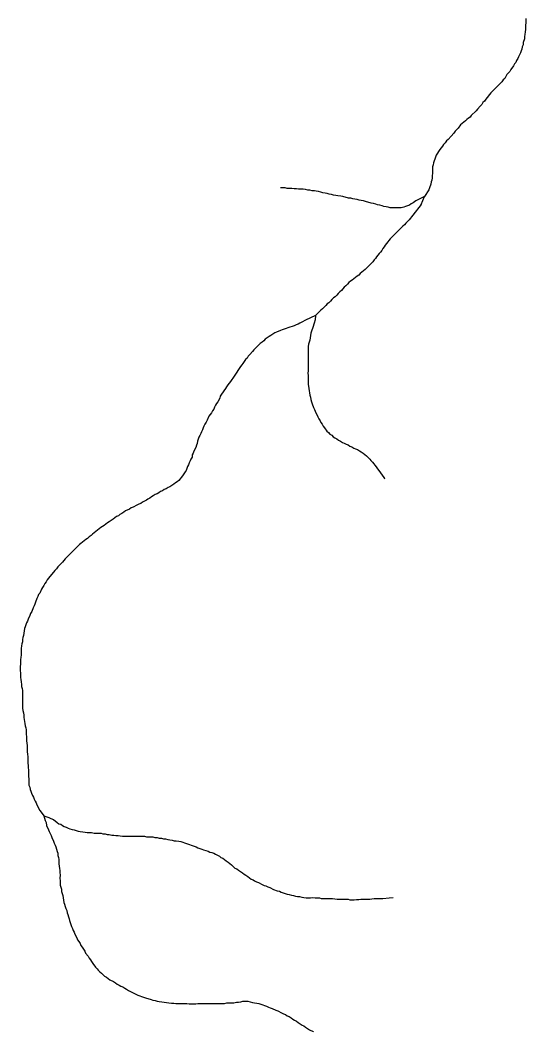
# Model space of a CAD drawing. Extents: x 652.3 to 678, y 7316.9 to 7344.9.
# Drawn here: x 658.222 to 659.5, y 7320.034 to 7322.592 of the extents above; entities that cross this region are included whole.
import ezdxf

# ---------------------------------------------------------------- set-up
doc = ezdxf.new("R2010")
doc.units = 0
doc.header["$LTSCALE"] = 0.032
doc.layers.add('7', color=7, linetype='Continuous', lineweight=25)

msp = doc.modelspace()

# ---------------------------------------------------------------- linework, layer by layer
at = {"layer": '7'}
msp.add_line((659.2353, 7322.1264), (659.2441, 7322.1463), dxfattribs=at)
for points in [[(659.5003, 7322.5966), (659.5003, 7322.5855), (659.4995, 7322.5799), (659.4995, 7322.5688), (659.4987, 7322.5632), (659.4979, 7322.5568), (659.4971, 7322.5513), (659.4971, 7322.5457), (659.4939, 7322.5362), (659.4939, 7322.5306), (659.4915, 7322.525), (659.4907, 7322.5194), (659.4884, 7322.5147), (659.4868, 7322.5099), (659.4844, 7322.5051), (659.482, 7322.5003), (659.4804, 7322.4956), (659.4772, 7322.4908), (659.4748, 7322.486), (659.4716, 7322.482), (659.4693, 7322.4773), (659.4629, 7322.4677), (659.4597, 7322.4629), (659.4557, 7322.459), (659.4526, 7322.455), (659.4502, 7322.4502), (659.447, 7322.4454), (659.443, 7322.4415), (659.4398, 7322.4367), (659.4279, 7322.4248), (659.4239, 7322.4208), (659.412, 7322.4088), (659.3992, 7322.3929), (659.3961, 7322.3882), (659.3921, 7322.3842), (659.3889, 7322.3794), (659.3849, 7322.3754), (659.3786, 7322.3675), (659.3746, 7322.3635), (659.3626, 7322.3516), (659.3595, 7322.3476), (659.3555, 7322.3444), (659.3515, 7322.3412), (659.3475, 7322.338), (659.3435, 7322.3348), (659.3396, 7322.3317), (659.3356, 7322.3277), (659.3292, 7322.3197), (659.3213, 7322.3118), (659.3181, 7322.307), (659.3117, 7322.299), (659.3038, 7322.2911), (659.2998, 7322.2871), (659.2966, 7322.2823), (659.2926, 7322.2783), (659.2894, 7322.2744), (659.2863, 7322.2696), (659.2831, 7322.2656), (659.2735, 7322.2513), (659.2719, 7322.2465), (659.2672, 7322.2322), (659.2664, 7322.2266), (659.2648, 7322.2219), (659.264, 7322.2163), (659.264, 7322.2051), (659.2632, 7322.1996), (659.2632, 7322.194), (659.2624, 7322.1884), (659.2608, 7322.1837), (659.26, 7322.1781), (659.2568, 7322.1685), (659.2552, 7322.1638), (659.2441, 7322.1463)], [(659.2441, 7322.1463), (659.2226, 7322.1359), (659.2154, 7322.1304), (659.2107, 7322.128), (659.2059, 7322.1248), (659.2011, 7322.1232), (659.1963, 7322.1216), (659.1916, 7322.12), (659.1852, 7322.1184), (659.1574, 7322.1184), (659.1526, 7322.12), (659.147, 7322.1208), (659.1414, 7322.1216), (659.1367, 7322.1232), (659.1311, 7322.1248), (659.1255, 7322.1256), (659.1207, 7322.1272), (659.1152, 7322.1288), (659.1096, 7322.1296), (659.0953, 7322.1343), (659.0897, 7322.1359), (659.0841, 7322.1367), (659.0786, 7322.1375), (659.0738, 7322.1391), (659.0682, 7322.1399), (659.0627, 7322.1407), (659.0579, 7322.1423), (659.0523, 7322.1423), (659.038, 7322.1471), (659.0324, 7322.1479), (659.0253, 7322.1487), (659.0197, 7322.1494), (659.0141, 7322.1502), (659.0086, 7322.1518), (659.003, 7322.1526), (658.9982, 7322.1542), (658.9926, 7322.155), (658.9871, 7322.1558), (658.9823, 7322.1574), (658.9759, 7322.159), (658.9704, 7322.1598), (658.9656, 7322.1614), (658.96, 7322.1614), (658.9545, 7322.163), (658.9489, 7322.163), (658.9433, 7322.1646), (658.9369, 7322.1654), (658.9258, 7322.1654), (658.9202, 7322.1662), (658.9147, 7322.1662), (658.9083, 7322.167), (658.8972, 7322.167), (658.8916, 7322.1685), (658.8801, 7322.1685)], [(659.2353, 7322.1264), (659.2146, 7322.0993), (659.2051, 7322.0874), (659.2011, 7322.0834), (659.1971, 7322.0794), (659.1932, 7322.0754), (659.1892, 7322.0715), (659.1852, 7322.0675), (659.1812, 7322.0635), (659.1772, 7322.0595), (659.1733, 7322.0556), (659.1693, 7322.0516), (659.1653, 7322.0476), (659.1613, 7322.0436), (659.1574, 7322.0396), (659.1542, 7322.0357), (659.151, 7322.0317), (659.1478, 7322.0277), (659.1446, 7322.0237), (659.1422, 7322.019), (659.1391, 7322.015), (659.1359, 7322.0102), (659.1327, 7322.0062), (659.1295, 7322.0022), (659.1263, 7321.9983), (659.1231, 7321.9943), (659.12, 7321.9903), (659.1168, 7321.9863), (659.1136, 7321.9816), (659.1096, 7321.9776), (659.1056, 7321.9736), (659.1017, 7321.9696), (659.0977, 7321.9656), (659.0937, 7321.9617), (659.0897, 7321.9585), (659.0857, 7321.9553), (659.0818, 7321.9521), (659.0778, 7321.9481), (659.0738, 7321.945), (659.0698, 7321.9418), (659.0658, 7321.9386), (659.0611, 7321.9354), (659.0571, 7321.9322), (659.0531, 7321.929), (659.0491, 7321.9251), (659.0452, 7321.9211), (659.0412, 7321.9171), (659.0372, 7321.9131), (659.034, 7321.9091), (659.03, 7321.9052), (659.0261, 7321.9012), (659.0221, 7321.8972), (659.0181, 7321.8932), (659.0141, 7321.8901), (659.0101, 7321.8861), (659.0062, 7321.8821), (659.0022, 7321.8781), (658.9982, 7321.8749), (658.9942, 7321.871), (658.9903, 7321.867), (658.9863, 7321.863), (658.9823, 7321.859), (658.9688, 7321.8455)], [(658.9688, 7321.8455), (658.9433, 7321.8336), (658.9338, 7321.8288), (658.929, 7321.8264), (658.9242, 7321.824), (658.9194, 7321.8224), (658.9147, 7321.8192), (658.9091, 7321.8176), (658.9035, 7321.8161), (658.8892, 7321.8113), (658.8844, 7321.8097), (658.8797, 7321.8081), (658.8701, 7321.8033), (658.8653, 7321.8017), (658.8606, 7321.7985), (658.8558, 7321.7954), (658.851, 7321.7922), (658.8462, 7321.789), (658.8415, 7321.7858), (658.8375, 7321.7818), (658.8335, 7321.7779), (658.8287, 7321.7747), (658.8168, 7321.7627), (658.8128, 7321.7588), (658.8088, 7321.7548), (658.8025, 7321.7468), (658.7985, 7321.7429), (658.7953, 7321.7381), (658.7913, 7321.7341), (658.7882, 7321.7293), (658.785, 7321.7246), (658.7818, 7321.7206), (658.7786, 7321.7166), (658.7754, 7321.7118), (658.7659, 7321.6975), (658.7627, 7321.6927), (658.7531, 7321.6784), (658.7468, 7321.6704), (658.7436, 7321.6657), (658.7404, 7321.6609), (658.7309, 7321.6466), (658.7277, 7321.6418), (658.7261, 7321.637), (658.7213, 7321.6275), (658.7181, 7321.6235), (658.7157, 7321.6187), (658.7134, 7321.6139), (658.711, 7321.6092), (658.7078, 7321.6044), (658.7054, 7321.5996), (658.7022, 7321.5956), (658.699, 7321.5909), (658.6943, 7321.5813), (658.6919, 7321.5758), (658.6887, 7321.571), (658.6863, 7321.5662), (658.6847, 7321.5614), (658.6823, 7321.5567), (658.6799, 7321.5519), (658.6783, 7321.5471), (658.676, 7321.5423), (658.6736, 7321.5376), (658.672, 7321.5328), (658.6696, 7321.528), (658.6688, 7321.5224), (658.6672, 7321.5177), (658.6656, 7321.5121), (658.6608, 7321.5026), (658.6593, 7321.4978), (658.6569, 7321.493), (658.6561, 7321.4874), (658.6529, 7321.4827), (658.6513, 7321.4779), (658.6489, 7321.4731), (658.6473, 7321.4683), (658.6449, 7321.4636), (658.6417, 7321.454), (658.6386, 7321.45), (658.6322, 7321.4405), (658.6226, 7321.4286), (658.6187, 7321.4254), (658.6147, 7321.4222), (658.6099, 7321.419), (658.6051, 7321.4158), (658.6004, 7321.4126), (658.5956, 7321.4103), (658.5908, 7321.4071), (658.586, 7321.4055), (658.5813, 7321.4023), (658.5765, 7321.4007), (658.5725, 7321.3975), (658.5677, 7321.3943), (658.563, 7321.3927), (658.5582, 7321.3896), (658.5534, 7321.3872), (658.5494, 7321.384), (658.5447, 7321.3816), (658.5407, 7321.3784), (658.5311, 7321.3737), (658.5264, 7321.3705), (658.5216, 7321.3689)], [(658.9688, 7321.8455), (658.9672, 7321.8344), (658.9648, 7321.8264), (658.9616, 7321.8153), (658.9584, 7321.8057), (658.9568, 7321.8009), (658.956, 7321.7954), (658.9552, 7321.789), (658.9537, 7321.7834), (658.9521, 7321.7779), (658.9505, 7321.7731), (658.9497, 7321.7675), (658.9497, 7321.7055), (658.9489, 7321.6999), (658.9497, 7321.6943), (658.9497, 7321.672), (658.9513, 7321.6609), (658.9521, 7321.6553), (658.9529, 7321.6498), (658.9545, 7321.6442), (658.956, 7321.6394), (658.9568, 7321.633), (658.9584, 7321.6275), (658.96, 7321.6227), (658.9632, 7321.6132), (658.9656, 7321.6084), (658.9672, 7321.6036), (658.9743, 7321.5893), (658.9767, 7321.5845), (658.9799, 7321.5797), (658.9823, 7321.575), (658.9855, 7321.571), (658.9879, 7321.5662), (658.9911, 7321.5614), (658.9974, 7321.5535), (659.0014, 7321.5495), (659.0046, 7321.5455), (659.0094, 7321.5431), (659.0133, 7321.5392), (659.0173, 7321.536), (659.0221, 7321.5336), (659.0269, 7321.5304), (659.0316, 7321.528), (659.0364, 7321.5248), (659.0412, 7321.5232), (659.046, 7321.5201), (659.0507, 7321.5185), (659.0555, 7321.5153), (659.0603, 7321.5137), (659.0651, 7321.5105), (659.0698, 7321.5089), (659.0746, 7321.5065), (659.0794, 7321.5033), (659.0841, 7321.501), (659.0889, 7321.4978), (659.0929, 7321.4938), (659.0977, 7321.4906), (659.1056, 7321.4827), (659.1088, 7321.4787), (659.1128, 7321.4747), (659.1223, 7321.4628), (659.1255, 7321.458), (659.1287, 7321.454), (659.1414, 7321.4357), (659.1433, 7321.4331), (659.1435, 7321.4328)], [(658.5216, 7321.3689), (658.5168, 7321.3657), (658.5073, 7321.3609), (658.5025, 7321.3593), (658.4977, 7321.3561), (658.4882, 7321.3514), (658.4834, 7321.3482), (658.4786, 7321.345), (658.4739, 7321.3426), (658.4699, 7321.3394), (658.4651, 7321.337), (658.4611, 7321.3339), (658.4563, 7321.3307), (658.4516, 7321.3275), (658.4468, 7321.3243), (658.442, 7321.3211), (658.438, 7321.318), (658.4341, 7321.3148), (658.4293, 7321.3124), (658.4253, 7321.3092), (658.4213, 7321.306), (658.4174, 7321.3028), (658.4126, 7321.2997), (658.4086, 7321.2957), (658.4046, 7321.2925), (658.4007, 7321.2893), (658.3959, 7321.2861), (658.3919, 7321.2821), (658.3879, 7321.279), (658.3831, 7321.2758), (658.3792, 7321.2726), (658.3752, 7321.2694), (658.3712, 7321.2662), (658.3672, 7321.2623), (658.3434, 7321.2384), (658.3394, 7321.2344), (658.3354, 7321.2304), (658.3322, 7321.2257), (658.3282, 7321.2217), (658.3163, 7321.2097), (658.3131, 7321.205), (658.3091, 7321.201), (658.2932, 7321.1811), (658.2901, 7321.1771), (658.2869, 7321.1723), (658.2837, 7321.1676), (658.2813, 7321.1628), (658.2781, 7321.158), (658.2757, 7321.1532), (658.271, 7321.1437), (658.2678, 7321.1397), (658.2662, 7321.1349), (658.2638, 7321.1302), (658.2606, 7321.1206), (658.2582, 7321.1158), (658.2566, 7321.1111), (658.2542, 7321.1063), (658.2511, 7321.0968), (658.2479, 7321.092), (658.2463, 7321.0872), (658.2415, 7321.0777), (658.2399, 7321.0729), (658.2375, 7321.0681), (658.2344, 7321.0586), (658.2328, 7321.0538), (658.2312, 7321.0482), (658.2304, 7321.0426), (658.2296, 7321.0363), (658.228, 7321.0315), (658.2272, 7321.0259), (658.2272, 7321.0204), (658.2256, 7321.0156), (658.2248, 7321.01), (658.224, 7321.0037), (658.224, 7320.9869), (658.2232, 7320.9814), (658.2224, 7320.975), (658.2224, 7320.9639), (658.2216, 7320.9583), (658.2216, 7320.9472), (658.2224, 7320.9416), (658.2224, 7320.9305), (658.2232, 7320.9249), (658.224, 7320.9193), (658.2248, 7320.9129), (658.2248, 7320.9074), (658.2264, 7320.9026), (658.2272, 7320.897), (658.2272, 7320.8525), (658.228, 7320.8469), (658.2296, 7320.8405), (658.2304, 7320.835), (658.2304, 7320.8294), (658.2312, 7320.8238), (658.2328, 7320.8191), (658.2336, 7320.8135), (658.2344, 7320.8079), (658.2359, 7320.8031), (658.2367, 7320.7976), (658.2367, 7320.7864), (658.2375, 7320.7809)], [(658.2375, 7320.7809), (658.2375, 7320.7697), (658.2391, 7320.7586), (658.2391, 7320.7419), (658.2399, 7320.7363), (658.2407, 7320.7299), (658.2407, 7320.7132), (658.2415, 7320.7077), (658.2415, 7320.7021), (658.2423, 7320.6965), (658.2423, 7320.6798), (658.2431, 7320.6742), (658.2431, 7320.6575), (658.2455, 7320.6528), (658.2471, 7320.6472), (658.2487, 7320.6424), (658.2503, 7320.6376), (658.2527, 7320.6321), (658.255, 7320.6273), (658.2566, 7320.6225), (658.259, 7320.6177), (658.2622, 7320.613), (658.2638, 7320.6082), (658.271, 7320.5939), (658.2749, 7320.5899), (658.2813, 7320.5804)], [(658.2813, 7320.5804), (658.294, 7320.5764), (658.2988, 7320.5732), (658.306, 7320.5708), (658.3147, 7320.5636), (658.3195, 7320.5605), (658.3243, 7320.5589), (658.3282, 7320.5557), (658.333, 7320.5533), (658.3378, 7320.5517), (658.3426, 7320.5493), (658.3473, 7320.5477), (658.3529, 7320.5461), (658.3577, 7320.5445), (658.3633, 7320.543), (658.368, 7320.5414), (658.3736, 7320.5406), (658.38, 7320.5398), (658.3855, 7320.539), (658.3911, 7320.5382), (658.4022, 7320.5382), (658.4086, 7320.5366), (658.4261, 7320.5366), (658.4309, 7320.535), (658.4365, 7320.535), (658.4412, 7320.5334), (658.4468, 7320.5334), (658.4532, 7320.5318)], [(658.2813, 7320.5804), (658.2845, 7320.5684), (658.2869, 7320.5636), (658.2877, 7320.5557), (658.2932, 7320.5453), (658.2948, 7320.5406), (658.2972, 7320.5358), (658.2996, 7320.531), (658.3012, 7320.5254), (658.306, 7320.5159), (658.3076, 7320.5111), (658.3099, 7320.5064), (658.3115, 7320.5016), (658.3131, 7320.496), (658.3147, 7320.4904), (658.3163, 7320.4857), (658.3171, 7320.4801), (658.3187, 7320.4753), (658.3195, 7320.4697), (658.3195, 7320.4586), (658.3203, 7320.453), (658.3211, 7320.4475), (658.3219, 7320.4419), (658.3219, 7320.4363), (658.3227, 7320.4308), (658.3219, 7320.422), (658.3227, 7320.4164), (658.3227, 7320.4053), (658.3243, 7320.3997), (658.3259, 7320.395), (658.3259, 7320.3886), (658.3274, 7320.3838), (658.329, 7320.379), (658.3298, 7320.3727), (658.3314, 7320.3671), (658.3322, 7320.3615), (658.3338, 7320.3568), (658.3354, 7320.3512), (658.337, 7320.3456), (658.3394, 7320.3408), (658.3402, 7320.3353), (658.3418, 7320.3305), (658.3434, 7320.3249), (658.345, 7320.3202)], [(658.4532, 7320.5318), (658.4587, 7320.5318), (658.4635, 7320.5302), (658.4691, 7320.5302), (658.4747, 7320.5294), (658.4802, 7320.5286), (658.5359, 7320.5286), (658.5407, 7320.527), (658.5574, 7320.527), (658.5622, 7320.5254), (658.5677, 7320.5254), (658.5733, 7320.5239), (658.5789, 7320.5239), (658.5837, 7320.5223), (658.5892, 7320.5223), (658.5948, 7320.5207), (658.6004, 7320.5199), (658.6059, 7320.5191), (658.6107, 7320.5175), (658.6163, 7320.5167), (658.6226, 7320.5159), (658.6282, 7320.5151), (658.6425, 7320.5103), (658.6473, 7320.5087), (658.6569, 7320.5056), (658.6616, 7320.5032), (658.6664, 7320.5016), (658.6712, 7320.4992), (658.676, 7320.4976), (658.6807, 7320.496), (658.6855, 7320.4944), (658.6966, 7320.4912), (658.7014, 7320.4888), (658.7062, 7320.4873), (658.711, 7320.4857), (658.7157, 7320.4833), (658.7205, 7320.4809), (658.7253, 7320.4785), (658.7293, 7320.4753), (658.734, 7320.4729), (658.738, 7320.4697), (658.7428, 7320.4666), (658.7476, 7320.4634), (658.7515, 7320.4594), (658.7563, 7320.4562), (658.7643, 7320.4483), (658.7691, 7320.4459), (658.7738, 7320.4427), (658.7786, 7320.4395), (658.7834, 7320.4363), (658.7882, 7320.4331), (658.7921, 7320.43), (658.7969, 7320.4268), (658.8017, 7320.4236), (658.8057, 7320.4204), (658.8104, 7320.4188), (658.8144, 7320.4156), (658.8192, 7320.4133), (658.824, 7320.4117), (658.8335, 7320.4069), (658.8383, 7320.4045), (658.8431, 7320.4029), (658.8478, 7320.4005), (658.8526, 7320.3989), (658.8622, 7320.3942), (658.8717, 7320.391), (658.8773, 7320.3894), (658.882, 7320.387), (658.8868, 7320.3854), (658.8916, 7320.3838), (658.8964, 7320.3822), (658.9019, 7320.3814), (658.9075, 7320.3798), (658.9131, 7320.379), (658.9178, 7320.3774), (658.9226, 7320.3759), (658.9282, 7320.3759), (658.9338, 7320.3743), (658.9393, 7320.3735), (658.9449, 7320.3727), (658.956, 7320.3727), (658.9616, 7320.3735), (658.9672, 7320.3727), (658.9783, 7320.3727), (658.9831, 7320.3711), (659.0117, 7320.3711), (659.0173, 7320.3703), (659.0229, 7320.3695), (659.0507, 7320.3695), (659.0555, 7320.3679), (659.0666, 7320.3679), (659.0722, 7320.3687), (659.0778, 7320.3687), (659.0834, 7320.3695), (659.1056, 7320.3695), (659.1112, 7320.3703), (659.1168, 7320.3711), (659.1391, 7320.3711), (659.155, 7320.3727), (659.1645, 7320.3736), (659.1653, 7320.3737)], [(658.345, 7320.3202), (658.3465, 7320.3154), (658.3497, 7320.3058), (658.3513, 7320.3003), (658.3537, 7320.2955), (658.3553, 7320.2907), (658.3577, 7320.2859), (658.3601, 7320.2812), (658.3648, 7320.2716), (658.3664, 7320.2668), (658.3696, 7320.2621), (658.3728, 7320.2573), (658.3752, 7320.2525), (658.3784, 7320.2478), (658.3816, 7320.243), (658.3847, 7320.2382), (658.3871, 7320.2334), (658.3935, 7320.2255), (658.3959, 7320.2207), (658.3991, 7320.2159), (658.4022, 7320.2119), (658.4054, 7320.2072), (658.4118, 7320.1976), (658.4158, 7320.1936), (658.419, 7320.1897), (658.4229, 7320.1857), (658.4269, 7320.1825), (658.4349, 7320.1745), (658.4396, 7320.1722), (658.4444, 7320.169), (658.4484, 7320.1658), (658.4579, 7320.161), (658.4627, 7320.1578), (658.4667, 7320.1547), (658.4715, 7320.1523), (658.4762, 7320.1499), (658.481, 7320.1475), (658.4858, 7320.1443), (658.4906, 7320.1419), (658.4953, 7320.1387), (658.5192, 7320.1268), (658.5335, 7320.122), (658.5383, 7320.1204), (658.5526, 7320.1157), (658.5574, 7320.1141), (658.563, 7320.1133), (658.5677, 7320.1117), (658.5733, 7320.1109), (658.5797, 7320.1101), (658.5853, 7320.1093), (658.5916, 7320.1085), (658.5972, 7320.1077), (658.6043, 7320.1069), (658.6099, 7320.1069), (658.6155, 7320.1061), (658.6322, 7320.1061), (658.6378, 7320.1053), (658.6433, 7320.1053), (658.6489, 7320.1045), (658.6656, 7320.1045), (658.6712, 7320.1053), (658.7213, 7320.1053), (658.7269, 7320.1061), (658.738, 7320.1061), (658.7444, 7320.1077), (658.7619, 7320.1077), (658.7683, 7320.1093), (658.7738, 7320.1093), (658.7794, 7320.1101), (658.785, 7320.1117), (658.7969, 7320.1117), (658.8033, 7320.1101), (658.8088, 7320.1085), (658.8144, 7320.1077), (658.82, 7320.1069), (658.8248, 7320.1053), (658.8303, 7320.1037), (658.8446, 7320.099), (658.8494, 7320.0966), (658.8542, 7320.095), (658.859, 7320.0934), (658.8685, 7320.0886), (658.8733, 7320.087), (658.8828, 7320.0822), (658.8876, 7320.0799), (658.8924, 7320.0775), (658.8972, 7320.0743), (658.9019, 7320.0727), (658.9067, 7320.0695), (658.9107, 7320.0663), (658.9155, 7320.0639), (658.9202, 7320.0608), (658.925, 7320.0576), (658.9298, 7320.0544), (658.9346, 7320.0512), (658.9393, 7320.0488), (658.9433, 7320.0456), (658.9481, 7320.0425), (658.9529, 7320.0393), (658.9624, 7320.0345), (658.9631, 7320.0342)]]:
    msp.add_lwpolyline(points, dxfattribs=at)

doc.saveas('drawing.dxf')
